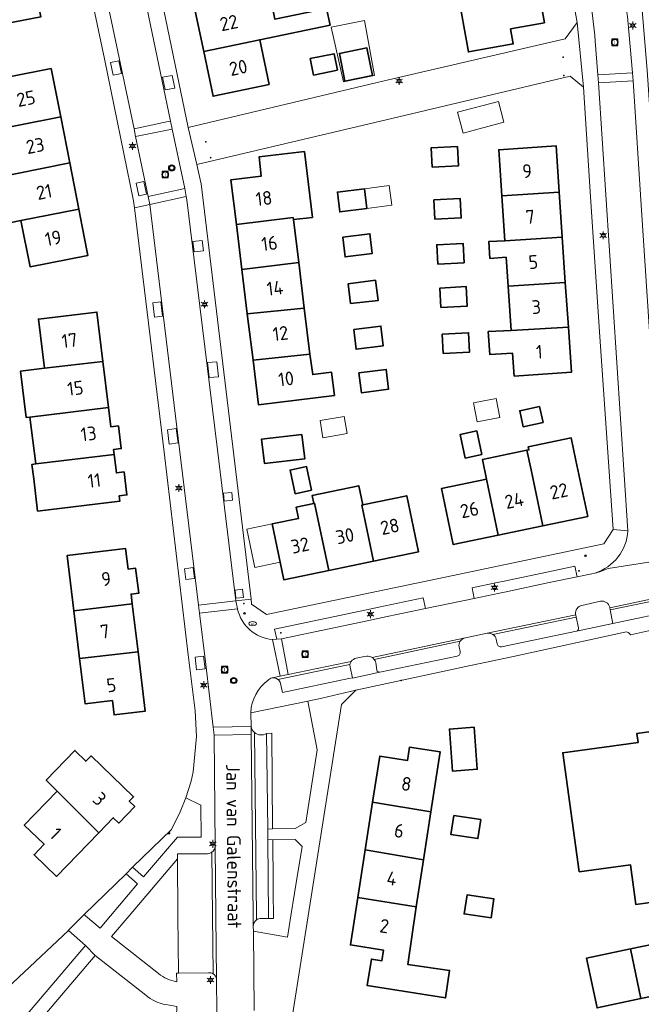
# Model space of a CAD drawing. Header units: metres. Extents: x 140853 to 145288, y 474558 to 480269.
# Tile 264 of 428: x 143892 to 143974, y 478738 to 478867. Entities that reach past the tile are written whole.
import ezdxf
from ezdxf.enums import TextEntityAlignment as Align
from ezdxf.lldxf.tags import DXFTag

# ---------------------------------------------------------------- set-up
doc = ezdxf.new("R2010")
doc.units = ezdxf.units.M
doc.header["$MEASUREMENT"] = 0
for name, color, linetype, lineweight in [('B-WE-GR-BEPLANTING_CULTUUR_HEESTERS-G', 90, 'Continuous', 18), ('B-WE-GR-BEPLANTING_CULTUUR_VASTE PLANTENVAK-G', 90, 'Continuous', 18), ('B-WE-GR-GRAS_KRUIDENRIJK-G', 80, 'Continuous', 18), ('B-WE-GR-GROENVOORZIENING-G', 80, 'Continuous', 18), ('B-WE-IE-TERREINAFSCHEIDING_KUNSTMATIG_HEKWERK-G', 20, 'IE-TERREINAFSCHEIDING-KUNSTMATIG', 18), ('B-WE-IE-TERREINAFSCHEIDING_KUNSTMATIG_MUUR-G', 90, 'IE-TERREINAFSCHEIDING-KUNSTMATIG-DICHT', 18), ('B-WE-KL-DATA_CAI-S', 90, 'KL-CAI-N', 18), ('B-WE-KL-ET_LS_OV_LICHTMAST-S', 190, 'Continuous', 18), ('B-WE-KL-WATER_BRANDLEIDING_PUT-S', 150, 'Continuous', 18), ('B-WE-KL-WATER_PUT-S', 170, 'Continuous', 18), ('B-WE-OG-BEBOUWING-G', 7, 'Continuous', 35), ('B-WE-OG-BEBOUWING_BIJGEBOUW-G', 7, 'Continuous', 18), ('B-WE-OG-BEBOUWING_HUISNUMMER-T18', 10, 'Continuous', 18), ('B-WE-OG-BEBOUWING_LUIFEL-G', 7, 'Continuous', 18), ('B-WE-OG-BEBOUWING_STRAATNAAM-T18', 10, 'Continuous', 18), ('B-WE-OG-TERREIN_ERF-G', 7, 'Continuous', 18), ('B-WE-RI-DRAINAGE_PUT-S', 90, 'Continuous', 18), ('B-WE-RI-GWA_RIOOLPUT-S', 30, 'Continuous', 18), ('B-WE-VH-GOOT-G', 170, 'Continuous', 18), ('B-WE-VH-VERHARDING_BETONSTRAATSTEEN-G', 252, 'Continuous', 18), ('B-WE-VH-VERHARDING_TEGEL-G', 252, 'Continuous', 18), ('X-XX-XX-ALGEMEEN-S', 7, 'Continuous', 18)]:
    doc.layers.add(name, color=color, linetype=linetype, lineweight=lineweight)
doc.styles.add('NLCS-ISO', font='txt')
doc.styles.get("Standard").update_dxf_attribs({"font": 'arial.ttf'})
doc.linetypes.add('IE-TERREINAFSCHEIDING-KUNSTMATIG', pattern='A,4,[82,NLCS.shx,S=0.75,R=90,X=0,Y=0],4,-2', length=10)
doc.linetypes.add('IE-TERREINAFSCHEIDING-KUNSTMATIG-DICHT', pattern='A,8,-1,[82,NLCS.shx,S=0.75,R=90,X=0,Y=0],-1', length=10)
tags = doc.linetypes.add('KL-CAI-N', pattern='A,4,-1,[101,NLCS.shx,S=0.5,R=0,X=0,Y=0],-1,4,-1,["C",Standard,S=1,R=0,X=-0.25,Y=-0.5],-1.5', length=12.5).pattern_tags.tags
tags[18] = DXFTag(74, 10)

# ---------------------------------------------------------------- blocks, each defined once
blk = doc.blocks.new('SIE-WEG_AFVALBAK_TYPE_01')
for radius in [0.25, 0.156]:
    blk.add_circle((0, 0), radius)
blk = doc.blocks.new('SKL-DATA_TERREINKAST-SO')
for q in [(-0.2, 0.2), (0.2, 0.2)]:
    blk.add_line((0, -0.21), q)
at = {"flags": 128}
blk.add_lwpolyline([(0.63, 0.35), (-0.63, 0.35), (-0.63, -0.35), (0.63, -0.35)], close=True, dxfattribs=at)
at = {"style": 'NLCS-ISO'}
blk.add_attdef('TYPE', text='', height=0.35, dxfattribs=at).set_placement((-0.03, 0.69), align=Align.MIDDLE_CENTER)
blk = doc.blocks.new('B-SIE-WEG_LICHTMAST-SO')
at = {"ltscale": 0.1}
for p, q in [((-1.1, 0.63), (-2.19, 1.27)), ((0, 1.27), (0, 2.53)), ((1.1, 0.63), (2.19, 1.27)), ((-1.1, -0.63), (-2.19, -1.27)), ((0, -1.27), (0, -2.53)), ((1.1, -0.63), (2.19, -1.27))]:
    blk.add_line(p, q, dxfattribs=at)
at = {"flags": 128}
for points in [[(-1.16, 0.5), (1.16, 0.5)], [(-1.16, -0.5), (1.16, -0.5)]]:
    blk.add_lwpolyline(points, dxfattribs=at)
at = {"ltscale": 0.1}
blk.add_circle((0, 0), 1.27, dxfattribs=at)
at = {"style": 'NLCS-ISO'}
blk.add_attdef('TYPE', text='', height=1.8, dxfattribs=at).set_placement((0, 2.53), align=Align.BOTTOM_CENTER)
blk = doc.blocks.new('SKL-WATERLEIDINGPUT-SO')
at = {"color": 0, "linetype": 'ByBlock', "lineweight": 18}
blk.add_ellipse((0, 0), major_axis=(2.5, 0), ratio=0.54, dxfattribs=at)
at = {"color": 0, "linetype": 'ByBlock', "lineweight": 18, "style": 'NLCS-ISO'}
blk.add_text('wl', height=1.8, dxfattribs=at).set_placement((0, 0), align=Align.MIDDLE_CENTER)
blk = doc.blocks.new('SRI-PUT_INSPECTIE-SO')
at = {"lineweight": -3, "flags": 128}
blk.add_lwpolyline([(-2, -2), (2, -2), (2, 2), (-2, 2)], close=True, dxfattribs=at)
at = {"lineweight": -3, "ltscale": 1.5}
blk.add_circle((0, 0), 2, dxfattribs=at)
at = {"ltscale": 0.1, "style": 'NLCS-ISO'}
blk.add_text('I', height=2.5, dxfattribs=at).set_placement((0, -0.01), align=Align.MIDDLE_CENTER)
blk = doc.blocks.new('SRI-DRAIN_PUT-SO')
at = {"lineweight": -3}
for radius in [2, 1.5]:
    blk.add_circle((0, 0), radius, dxfattribs=at)
blk = doc.blocks.new('SIE-WEG_STRAATPOT_BRANDKRAAN-SO')
blk.add_ellipse((0, 0), major_axis=(-0.729, 0), ratio=0.685994)
at = {"style": 'NLCS-ISO'}
blk.add_text('BR', height=0.4, dxfattribs=at).set_placement((-0.3, -0.15))

msp = doc.modelspace()

# ---------------------------------------------------------------- linework, layer by layer
at = {"layer": 'B-WE-GR-BEPLANTING_CULTUUR_HEESTERS-G', "ltscale": 0.2, "flags": 128}
for points in [[(143951.926, 478791.539), (143955.235, 478792.231), (143956.094, 478792.411), (143961.749, 478793.594), (143965.38, 478794.354), (143965.085, 478795.75), (143961.447, 478794.985), (143955.826, 478793.803), (143954.925, 478793.614), (143951.645, 478792.924), (143951.926, 478791.539)], [(143945.576, 478790.205), (143945.27, 478791.605), (143939.459, 478790.383), (143938.462, 478790.173), (143933.689, 478789.169), (143932.67, 478788.955), (143925.803, 478787.511), (143926.111, 478786.192), (143926.714, 478786.262), (143932.974, 478787.571), (143933.982, 478787.781), (143938.748, 478788.778), (143939.737, 478788.984), (143945.576, 478790.205)], [(143907.236, 478756.386), (143908.692, 478755.112), (143913.111, 478760.297), (143916.233, 478760.292), (143916.151, 478764.498), (143914.224, 478765.428), (143913.473, 478763.593), (143912.327, 478761.295), (143907.236, 478756.386)], [(143904.375, 478750), (143907.892, 478754.172), (143906.384, 478755.508), (143900.918, 478750.161), (143901.106, 478750), (143903.004, 478748.374), (143904.375, 478750)], [(143877.353, 478728.029), (143884.612, 478726.761), (143901.073, 478746.131), (143898.872, 478748.067), (143889.385, 478739.233), (143879.861, 478730.364), (143877.353, 478728.029)]]:
    msp.add_lwpolyline(points, close=True, dxfattribs=at)
for points in [[(143906.776, 478750), (143904.469, 478747.284), (143910.649, 478742.461), (143910.649, 478742.461, 0.1345109), (143913.01, 478741.391), (143913.01, 478741.391), (143912.996, 478742.515), (143913.237, 478742.527), (143913.172, 478750), (143913.108, 478757.455), (143906.776, 478750)], [(143908.958, 478739.641), (143902.345, 478744.81), (143886.649, 478726.365), (143905.624, 478722.676), (143915.056, 478720.842), (143915.158, 478722.348), (143915.336, 478724.98), (143912.453, 478725.195), (143913.213, 478736.877), (143912.968, 478736.915), (143913.052, 478738.152), (143911.591, 478738.388), (143911.591, 478738.388, -0.1394364), (143908.958, 478739.641)]]:
    msp.add_lwpolyline(points, format="xyb", close=True, dxfattribs=at)
at = {"layer": 'B-WE-GR-BEPLANTING_CULTUUR_VASTE PLANTENVAK-G', "ltscale": 0.2, "flags": 128}
for points in [[(143904.714, 478859.981), (143905.801, 478860.208), (143905.447, 478861.871), (143904.36, 478861.644), (143904.714, 478859.981)], [(143912.4, 478859.96), (143911.139, 478859.706), (143911.493, 478858.045), (143912.754, 478858.299), (143912.4, 478859.96)], [(143908.054, 478844.191), (143909.076, 478844.415), (143908.736, 478846.062), (143907.714, 478845.838), (143908.054, 478844.191)], [(143916.502, 478837.017), (143916.329, 478838.353), (143915.139, 478838.217), (143915.312, 478836.881), (143916.502, 478837.017)], [(143910.098, 478828.324), (143911.16, 478828.445), (143910.933, 478830.33), (143909.871, 478830.209), (143910.098, 478828.324)], [(143918.496, 478820.54), (143918.261, 478822.486), (143917.042, 478822.378), (143917.277, 478820.432), (143918.496, 478820.54)], [(143912.043, 478811.727), (143913.185, 478811.864), (143912.946, 478813.742), (143911.804, 478813.605), (143912.043, 478811.727)], [(143920.318, 478804.384), (143920.212, 478805.402), (143919.129, 478805.287), (143919.235, 478804.269), (143920.318, 478804.384)], [(143914.2, 478793.993), (143915.343, 478794.139), (143915.159, 478795.561), (143914.016, 478795.415), (143914.2, 478793.993)], [(143921.735, 478791.671), (143921.639, 478792.733), (143920.67, 478792.612), (143920.766, 478791.55), (143921.735, 478791.671)], [(143915.613, 478782.182), (143916.744, 478782.332), (143916.541, 478783.984), (143915.41, 478783.834), (143915.613, 478782.182)]]:
    msp.add_lwpolyline(points, close=True, dxfattribs=at)
at = {"layer": 'B-WE-GR-GRAS_KRUIDENRIJK-G', "ltscale": 0.2, "flags": 128}
for points in [[(143936.006, 478781.137), (143935.997, 478781.086), (143939.601, 478781.868), (143939.601, 478781.868, -0.3637901), (143939.197, 478782.143), (143939.197, 478782.143), (143939.04, 478783.141), (143939.04, 478783.141, 0.1094087), (143938.838, 478783.561), (143938.838, 478783.561, 0.0877398), (143938.562, 478783.809), (143938.562, 478783.809, 0.1697594), (143937.868, 478783.967), (143937.868, 478783.967), (143937.365, 478783.91), (143936.485, 478783.72), (143936.485, 478783.72, 0.1792171), (143935.841, 478783.28), (143935.841, 478783.28, 0.0956446), (143935.669, 478782.901), (143935.669, 478782.901), (143935.695, 478782.521), (143936.006, 478781.137)], [(143923.179, 478774, 0.3362303), (143924.779, 478773.868), (143924.779, 478773.868), (143925.44, 478773.886), (143925.556, 478761.391), (143928.507, 478761.439), (143929.897, 478762.202), (143931.386, 478771.743), (143930.157, 478778.1), (143922.697, 478776.581), (143922.746, 478774.786), (143922.746, 478774.786, 0.1665771), (143923.179, 478774)], [(143925.675, 478750), (143925.679, 478749.655), (143925.032, 478749.671), (143924.032, 478749.654), (143924.032, 478749.654, 0.1484976), (143923.466, 478749.48), (143923.466, 478749.48, 0.2507063), (143923.02, 478748.634), (143923.02, 478748.634), (143923.052, 478748.012), (143927.499, 478747.23), (143927.946, 478750), (143928.428, 478752.987), (143928.644, 478754.324), (143929.414, 478759.097), (143928.522, 478760.011), (143925.572, 478759.96), (143925.63, 478754.324), (143925.644, 478752.987), (143925.675, 478750)]]:
    msp.add_lwpolyline(points, format="xyb", close=True, dxfattribs=at)
at = {"layer": 'B-WE-GR-GROENVOORZIENING-G', "ltscale": 0.2, "flags": 128}
msp.add_lwpolyline([(143968.436, 478791.151), (143966.015, 478790.622), (143966.015, 478790.622, 0.3845558), (143965.189, 478789.453), (143965.189, 478789.453), (143965.202, 478789.391), (143965.266, 478789.098), (143965.573, 478787.674), (143965.573, 478787.674, -0.4056949), (143965.326, 478787.238), (143965.326, 478787.238), (143970.077, 478788.253), (143969.723, 478790.019), (143969.665, 478790.312), (143969.649, 478790.391), (143969.649, 478790.391, 0.392699), (143968.436, 478791.151)], format="xyb", close=True, dxfattribs=at)
at = {"layer": 'B-WE-IE-TERREINAFSCHEIDING_KUNSTMATIG_HEKWERK-G', "ltscale": 0.2, "flags": 128}
msp.add_lwpolyline([(143898.872, 478748.067), (143889.385, 478739.233)], dxfattribs=at)
at = {"layer": 'B-WE-IE-TERREINAFSCHEIDING_KUNSTMATIG_MUUR-G', "ltscale": 0.2, "flags": 128}
for points in [[(143907.236, 478756.386), (143912.327, 478761.295), (143913.473, 478763.593), (143914.224, 478765.428)], [(143900.918, 478750.161), (143906.384, 478755.508)]]:
    msp.add_lwpolyline(points, dxfattribs=at)
at = {"layer": 'B-WE-OG-BEBOUWING-G', "ltscale": 0.2, "flags": 128}
for points in [[(143894.08, 478873.708), (143886.543, 478872.209), (143886.502, 478872.42), (143883.557, 478871.846), (143884.78, 478865.587), (143895.263, 478867.626), (143894.08, 478873.708)], [(143952.647, 478871.554), (143949.723, 478871.027), (143951.167, 478863.016), (143957.032, 478864.073), (143956.677, 478866.041), (143961.116, 478866.841), (143960.08, 478872.59), (143952.699, 478871.264), (143952.647, 478871.554)], [(143916.542, 478863.067), (143923.882, 478864.607), (143933.079, 478866.536), (143932.62, 478868.723), (143925.869, 478867.307), (143925.094, 478871.003), (143915.307, 478868.949), (143916.542, 478863.067)], [(143916.542, 478863.067), (143917.766, 478857.231), (143925.106, 478858.771), (143923.882, 478864.607), (143916.542, 478863.067)], [(143930.477, 478862.145), (143930.923, 478860), (143934.047, 478860.65), (143933.601, 478862.795), (143930.477, 478862.145)], [(143935.019, 478859.197), (143938.627, 478859.923), (143937.897, 478863.548), (143934.289, 478862.822), (143935.019, 478859.197)], [(143896.609, 478860.838), (143885.793, 478858.726), (143887.026, 478852.409), (143897.839, 478854.541), (143896.609, 478860.838)], [(143887.026, 478852.409), (143888.206, 478846.353), (143899.018, 478848.499), (143897.839, 478854.541), (143887.026, 478852.409)], [(143928.277, 478841.086), (143930.759, 478841.383), (143929.727, 478849.992), (143923.78, 478849.279), (143924.079, 478846.787), (143920.097, 478846.31), (143920.816, 478840.45), (143928.243, 478841.361), (143928.277, 478841.086)], [(143946.427, 478847.928), (143949.871, 478848.108), (143949.739, 478850.643), (143946.295, 478850.464), (143946.427, 478847.928)], [(143963.041, 478844.674), (143962.629, 478850.746), (143955.136, 478850.237), (143955.547, 478844.213), (143963.041, 478844.674)], [(143899.018, 478848.499), (143888.206, 478846.353), (143889.385, 478840.305), (143892.648, 478840.959), (143900.195, 478842.471), (143899.018, 478848.499)], [(143937.585, 478845.128), (143934.026, 478844.678), (143934.336, 478842.088), (143937.894, 478842.55), (143937.585, 478845.128)], [(143963.442, 478838.772), (143963.041, 478844.674), (143955.547, 478844.213), (143955.948, 478838.328), (143963.442, 478838.772)], [(143946.782, 478841.128), (143950.225, 478841.307), (143950.093, 478843.843), (143946.649, 478843.663), (143946.782, 478841.128)], [(143900.195, 478842.471), (143892.648, 478840.959), (143893.826, 478834.912), (143901.383, 478836.388), (143901.301, 478836.81), (143900.643, 478840.176), (143900.195, 478842.471)], [(143921.541, 478834.539), (143928.969, 478835.461), (143928.277, 478841.086), (143928.243, 478841.361), (143920.816, 478840.45), (143921.541, 478834.539)], [(143934.732, 478838.786), (143935.042, 478836.196), (143938.6, 478836.657), (143938.291, 478839.236), (143934.732, 478838.786)], [(143947.163, 478835.265), (143950.607, 478835.444), (143950.475, 478837.98), (143947.031, 478837.8), (143947.163, 478835.265)], [(143955.948, 478838.328), (143953.83, 478838.203), (143953.98, 478836.016), (143956.096, 478836.161), (143956.354, 478832.378), (143963.844, 478832.856), (143963.442, 478838.772), (143955.948, 478838.328)], [(143929.7, 478829.51), (143928.969, 478835.461), (143921.541, 478834.539), (143922.251, 478828.749), (143929.7, 478829.51)], [(143939.002, 478833.155), (143935.443, 478832.705), (143935.753, 478830.115), (143939.36, 478830.496), (143939.002, 478833.155)], [(143956.749, 478826.591), (143964.241, 478826.995), (143963.844, 478832.856), (143956.354, 478832.378), (143956.749, 478826.591)], [(143947.57, 478829.602), (143951.014, 478829.781), (143950.882, 478832.317), (143947.438, 478832.138), (143947.57, 478829.602)], [(143903.363, 478822.535), (143902.58, 478828.995), (143894.936, 478828.068), (143895.715, 478821.644), (143903.363, 478822.535)], [(143922.996, 478822.68), (143930.439, 478823.505), (143929.7, 478829.51), (143922.251, 478828.749), (143922.996, 478822.68)], [(143936.162, 478826.716), (143936.473, 478824.126), (143940.031, 478824.587), (143939.722, 478827.166), (143936.162, 478826.716)], [(143947.752, 478826.111), (143947.884, 478823.576), (143951.328, 478823.755), (143951.196, 478826.29), (143947.752, 478826.111)], [(143957.157, 478820.615), (143964.64, 478821.123), (143964.241, 478826.995), (143956.749, 478826.591), (143953.756, 478826.429), (143953.959, 478823.451), (143956.953, 478823.612), (143957.157, 478820.615)], [(143895.715, 478821.644), (143892.596, 478821.281), (143893.334, 478815.196), (143893.825, 478815.256), (143904.096, 478816.493), (143903.363, 478822.535), (143895.715, 478821.644)], [(143930.439, 478823.505), (143922.996, 478822.68), (143923.709, 478816.866), (143933.654, 478818.086), (143933.283, 478821.113), (143930.802, 478820.809), (143930.439, 478823.505)], [(143936.859, 478821.034), (143937.169, 478818.444), (143940.728, 478818.906), (143940.419, 478821.484), (143936.859, 478821.034)], [(143893.825, 478815.256), (143894.569, 478809.124), (143904.837, 478810.379), (143904.76, 478811.016), (143905.753, 478811.137), (143905.394, 478814.095), (143904.401, 478813.975), (143904.096, 478816.493), (143893.825, 478815.256)], [(143960.47, 478816.656), (143957.875, 478816.086), (143958.335, 478813.993), (143960.93, 478814.563), (143960.47, 478816.656)], [(143952.92, 478810.339), (143952.262, 478813.449), (143950.109, 478812.993), (143950.767, 478809.883), (143952.92, 478810.339)], [(143929.39, 478812.979), (143924.124, 478812.377), (143924.489, 478809.185), (143929.755, 478809.787), (143929.39, 478812.979)], [(143959.363, 478808.364), (143960.897, 478801.033), (143966.77, 478802.261), (143965.236, 478809.593), (143964.621, 478812.538), (143958.993, 478811.361), (143959.077, 478810.961), (143958.831, 478810.909), (143959.363, 478808.364)], [(143953.53, 478807.144), (143955.063, 478799.813), (143960.897, 478801.033), (143959.363, 478808.364), (143958.831, 478810.909), (143952.997, 478809.689), (143953.53, 478807.144)], [(143894.306, 478807.18), (143894.817, 478802.961), (143905.58, 478804.256), (143905.496, 478804.952), (143906.498, 478805.072), (143906.134, 478808.08), (143905.131, 478807.96), (143904.837, 478810.379), (143894.569, 478809.124), (143894.077, 478809.065), (143894.306, 478807.18)], [(143930.665, 478805.672), (143930.007, 478808.782), (143927.854, 478808.326), (143928.512, 478805.216), (143930.665, 478805.672)], [(143955.063, 478799.813), (143953.53, 478807.144), (143947.657, 478805.916), (143949.19, 478798.584), (143955.063, 478799.813)], [(143938.776, 478796.406), (143937.242, 478803.737), (143937.35, 478803.76), (143936.824, 478806.275), (143930.735, 478805.002), (143930.952, 478803.964), (143931.06, 478803.987), (143932.903, 478795.177), (143938.776, 478796.406)], [(143937.35, 478803.76), (143937.242, 478803.737), (143938.776, 478796.406), (143944.649, 478797.634), (143943.115, 478804.966), (143937.35, 478803.76)], [(143926.545, 478796.269), (143927.03, 478793.949), (143932.903, 478795.177), (143931.06, 478803.987), (143930.952, 478803.964), (143928.652, 478803.483), (143928.961, 478802.005), (143925.496, 478801.28), (143926.545, 478796.269)], [(143899.554, 478789.914), (143907.202, 478790.836), (143907.049, 478792.094), (143908.042, 478792.215), (143907.645, 478795.481), (143906.652, 478795.36), (143906.324, 478798.06), (143898.68, 478797.131), (143899.554, 478789.914)], [(143907.965, 478784.558), (143907.202, 478790.836), (143899.554, 478789.914), (143900.308, 478783.682), (143907.965, 478784.558)], [(143907.965, 478784.558), (143900.308, 478783.682), (143901.027, 478777.741), (143904.601, 478778.176), (143904.83, 478776.29), (143908.91, 478776.786), (143907.965, 478784.558)], [(143965.652, 478755.78), (143972.36, 478756.696), (143973.069, 478751.505), (143989.494, 478753.763), (143989.332, 478754.952), (144006.226, 478757.274), (144003.879, 478774.455), (143990.137, 478772.577), (143989.652, 478776.124), (143973.213, 478773.878), (143973.36, 478772.695), (143963.513, 478771.342), (143965.652, 478755.78)], [(143951.929, 478774.671), (143948.68, 478774.431), (143949.085, 478768.946), (143952.334, 478769.186), (143951.929, 478774.671)], [(143902.812, 478760.86), (143904.716, 478762.834), (143905.436, 478762.14), (143907.519, 478764.3), (143906.799, 478764.994), (143907.368, 478765.584), (143901.819, 478770.937), (143901.11, 478770.231), (143899.692, 478771.654), (143895.949, 478767.746), (143897.368, 478766.322), (143902.812, 478760.86)], [(143946.257, 478763.609), (143947.462, 478771.468), (143943.469, 478772.086), (143943.197, 478770.326), (143939.57, 478770.887), (143938.639, 478764.867), (143946.257, 478763.609)], [(143902.812, 478760.86), (143897.368, 478766.322), (143893.076, 478761.872), (143895.675, 478759.366), (143894.356, 478757.998), (143897.307, 478755.152), (143902.812, 478760.86)], [(143945.296, 478757.338), (143946.257, 478763.609), (143938.639, 478764.867), (143937.675, 478758.633), (143945.296, 478757.338)], [(143952.781, 478762.605), (143949.284, 478763.112), (143948.887, 478760.629), (143952.42, 478760.118), (143952.781, 478762.605)], [(143944.355, 478751.202), (143945.296, 478757.338), (143937.675, 478758.633), (143936.709, 478752.389), (143944.355, 478751.202)], [(143936.709, 478752.389), (143935.741, 478746.192), (143940.078, 478745.511), (143939.86, 478744.128), (143938.477, 478744.345), (143937.934, 478740.887), (143948.195, 478739.277), (143948.706, 478742.858), (143943.262, 478743.636), (143944.355, 478751.202), (143936.709, 478752.389)], [(143954.138, 478749.739), (143954.498, 478752.226), (143951.002, 478752.733), (143950.605, 478750.25), (143954.138, 478749.739)], [(143973.73, 478739.17), (143972.365, 478745.688), (143966.616, 478744.466), (143968, 478737.952), (143973.73, 478739.17)], [(143972.365, 478745.688), (143973.73, 478739.17), (143976.921, 478739.848), (143975.537, 478746.362), (143972.365, 478745.688)]]:
    msp.add_lwpolyline(points, close=True, dxfattribs=at)
at = {"layer": 'B-WE-OG-BEBOUWING_BIJGEBOUW-G', "ltscale": 0.2, "flags": 128}
for points in [[(143955.813, 478853.83), (143955.088, 478856.557), (143949.741, 478855.133), (143950.466, 478852.406), (143955.813, 478853.83)], [(143937.585, 478845.128), (143937.894, 478842.55), (143941.145, 478842.976), (143940.806, 478845.563), (143937.585, 478845.128)], [(143952.319, 478814.62), (143955.271, 478815.182), (143954.796, 478817.677), (143951.844, 478817.116), (143952.319, 478814.62)], [(143932.138, 478812.557), (143935.318, 478813.11), (143934.93, 478815.326), (143931.783, 478814.827), (143932.138, 478812.557)]]:
    msp.add_lwpolyline(points, close=True, dxfattribs=at)
at = {"layer": 'B-WE-OG-BEBOUWING_LUIFEL-G', "ltscale": 0.2, "flags": 128}
for points in [[(143933.231, 478866.275), (143934.834, 478859.124), (143938.881, 478859.949), (143937.572, 478867.143), (143933.231, 478866.275)], [(143925.496, 478801.28), (143922.168, 478800.584), (143923.217, 478795.573), (143926.545, 478796.269), (143925.496, 478801.28)]]:
    msp.add_lwpolyline(points, close=True, dxfattribs=at)
at = {"layer": 'B-WE-OG-TERREIN_ERF-G', "ltscale": 0.2, "flags": 128}
for points in [[(143904.977, 478945.078), (143897.335, 478943.051), (143896.099, 478941.339), (143898.839, 478928.286), (143900.646, 478919.675), (143903.723, 478905.034), (143908.618, 478881.575), (143914.517, 478853.143), (143939.236, 478859.023), (143940.697, 478859.363), (143963.813, 478864.744), (143965.417, 478866.86), (143960.216, 478895.267), (143956.424, 478915.776), (143953.416, 478932.187), (143953.177, 478933.499), (143949.308, 478954.932), (143947.13, 478956.346), (143904.977, 478945.078)], [(143893.918, 478874.536), (143894.08, 478873.708), (143895.263, 478867.626), (143884.78, 478865.587), (143883.557, 478871.846), (143886.502, 478872.42), (143885.363, 478878.248), (143884.177, 478884.318), (143881.685, 478883.831), (143880.454, 478890.132), (143890.505, 478892.088), (143891.71, 478885.893), (143892.908, 478879.735), (143893.278, 478877.835), (143893.641, 478877.905), (143894.36, 478877.403), (143894.76, 478875.342), (143894.281, 478874.607), (143893.918, 478874.536)], [(143960.08, 478872.59), (143961.116, 478866.841), (143956.677, 478866.041), (143957.032, 478864.073), (143951.167, 478863.016), (143949.723, 478871.027), (143952.647, 478871.554), (143951.661, 478877.028), (143950.596, 478882.94), (143950.559, 478883.147), (143948.591, 478882.792), (143947.561, 478888.489), (143949.529, 478888.845), (143949.51, 478888.953), (143956.891, 478890.284), (143957.972, 478884.288), (143959.035, 478878.387), (143960.08, 478872.59)], [(143921.418, 478876.348), (143922.105, 478873.073), (143924.552, 478873.587), (143925.094, 478871.003), (143925.869, 478867.307), (143932.62, 478868.723), (143933.079, 478866.536), (143923.882, 478864.607), (143925.106, 478858.771), (143917.766, 478857.231), (143916.542, 478863.067), (143915.307, 478868.949), (143914.078, 478874.808), (143921.418, 478876.348)], [(143930.477, 478862.145), (143933.601, 478862.795), (143934.047, 478860.65), (143930.923, 478860), (143930.477, 478862.145)], [(143935.019, 478859.197), (143934.289, 478862.822), (143937.897, 478863.548), (143938.627, 478859.923), (143935.019, 478859.197)], [(143888.206, 478846.353), (143887.026, 478852.409), (143885.793, 478858.726), (143896.609, 478860.838), (143897.839, 478854.541), (143899.018, 478848.499), (143900.195, 478842.471), (143900.643, 478840.176), (143901.301, 478836.81), (143901.383, 478836.388), (143893.826, 478834.912), (143892.648, 478840.959), (143889.385, 478840.305), (143888.206, 478846.353)], [(143922.738, 478791.443), (143922.815, 478790.799), (143924.759, 478789.425), (143950.021, 478794.724), (143968.875, 478798.66), (143970.113, 478800.534), (143968.31, 478826.397), (143967.155, 478844.088), (143966.244, 478858.428), (143964.46, 478859.847), (143942.053, 478854.547), (143915.634, 478848.297), (143915.886, 478847.272), (143916.193, 478845.783), (143922.738, 478791.443)], [(143928.969, 478835.461), (143929.7, 478829.51), (143930.439, 478823.505), (143930.802, 478820.809), (143933.283, 478821.113), (143933.654, 478818.086), (143923.709, 478816.866), (143922.996, 478822.68), (143922.251, 478828.749), (143921.541, 478834.539), (143920.816, 478840.45), (143920.097, 478846.31), (143924.079, 478846.787), (143923.78, 478849.279), (143929.727, 478849.992), (143930.759, 478841.383), (143928.277, 478841.086), (143928.969, 478835.461)], [(143946.427, 478847.928), (143946.295, 478850.464), (143949.739, 478850.643), (143949.871, 478848.108), (143946.427, 478847.928)], [(143963.041, 478844.674), (143963.442, 478838.772), (143963.844, 478832.856), (143964.241, 478826.995), (143964.64, 478821.123), (143957.157, 478820.615), (143956.953, 478823.612), (143953.959, 478823.451), (143953.756, 478826.429), (143956.749, 478826.591), (143956.354, 478832.378), (143956.096, 478836.161), (143953.98, 478836.016), (143953.83, 478838.203), (143955.948, 478838.328), (143955.547, 478844.213), (143955.136, 478850.237), (143962.629, 478850.746), (143963.041, 478844.674)], [(143937.894, 478842.55), (143934.336, 478842.088), (143934.026, 478844.678), (143937.585, 478845.128), (143937.894, 478842.55)], [(143946.782, 478841.128), (143946.649, 478843.663), (143950.093, 478843.843), (143950.225, 478841.307), (143946.782, 478841.128)], [(143934.732, 478838.786), (143938.291, 478839.236), (143938.6, 478836.657), (143935.042, 478836.196), (143934.732, 478838.786)], [(143947.163, 478835.265), (143947.031, 478837.8), (143950.475, 478837.98), (143950.607, 478835.444), (143947.163, 478835.265)], [(143939.002, 478833.155), (143939.36, 478830.496), (143935.753, 478830.115), (143935.443, 478832.705), (143939.002, 478833.155)], [(143947.57, 478829.602), (143947.438, 478832.138), (143950.882, 478832.317), (143951.014, 478829.781), (143947.57, 478829.602)], [(143905.58, 478804.256), (143894.817, 478802.961), (143894.306, 478807.18), (143894.077, 478809.065), (143894.569, 478809.124), (143893.825, 478815.256), (143893.334, 478815.196), (143892.596, 478821.281), (143895.715, 478821.644), (143894.936, 478828.068), (143902.58, 478828.995), (143903.363, 478822.535), (143904.096, 478816.493), (143904.401, 478813.975), (143905.394, 478814.095), (143905.753, 478811.137), (143904.76, 478811.016), (143904.837, 478810.379), (143905.131, 478807.96), (143906.134, 478808.08), (143906.498, 478805.072), (143905.496, 478804.952), (143905.58, 478804.256)], [(143936.162, 478826.716), (143939.722, 478827.166), (143940.031, 478824.587), (143936.473, 478824.126), (143936.162, 478826.716)], [(143947.752, 478826.111), (143951.196, 478826.29), (143951.328, 478823.755), (143947.884, 478823.576), (143947.752, 478826.111)], [(143936.859, 478821.034), (143940.419, 478821.484), (143940.728, 478818.906), (143937.169, 478818.444), (143936.859, 478821.034)], [(143960.47, 478816.656), (143960.93, 478814.563), (143958.335, 478813.993), (143957.875, 478816.086), (143960.47, 478816.656)], [(143952.92, 478810.339), (143950.767, 478809.883), (143950.109, 478812.993), (143952.262, 478813.449), (143952.92, 478810.339)], [(143929.39, 478812.979), (143929.755, 478809.787), (143924.489, 478809.185), (143924.124, 478812.377), (143929.39, 478812.979)], [(143960.897, 478801.033), (143955.063, 478799.813), (143949.19, 478798.584), (143947.657, 478805.916), (143953.53, 478807.144), (143952.997, 478809.689), (143958.831, 478810.909), (143959.077, 478810.961), (143958.993, 478811.361), (143964.621, 478812.538), (143965.236, 478809.593), (143966.77, 478802.261), (143960.897, 478801.033)], [(143930.665, 478805.672), (143928.512, 478805.216), (143927.854, 478808.326), (143930.007, 478808.782), (143930.665, 478805.672)], [(143932.903, 478795.177), (143927.03, 478793.949), (143926.545, 478796.269), (143925.496, 478801.28), (143928.961, 478802.005), (143928.652, 478803.483), (143930.952, 478803.964), (143930.735, 478805.002), (143936.824, 478806.275), (143937.35, 478803.76), (143943.115, 478804.966), (143944.649, 478797.634), (143938.776, 478796.406), (143932.903, 478795.177)], [(143907.202, 478790.836), (143907.965, 478784.558), (143908.91, 478776.786), (143904.83, 478776.29), (143904.601, 478778.176), (143901.027, 478777.741), (143900.308, 478783.682), (143899.554, 478789.914), (143898.68, 478797.131), (143906.324, 478798.06), (143906.652, 478795.36), (143907.645, 478795.481), (143908.042, 478792.215), (143907.049, 478792.094), (143907.202, 478790.836)], [(144003.879, 478774.455), (144006.226, 478757.274), (143989.332, 478754.952), (143989.494, 478753.763), (143973.069, 478751.505), (143972.36, 478756.696), (143965.652, 478755.78), (143963.513, 478771.342), (143973.36, 478772.695), (143973.213, 478773.878), (143989.652, 478776.124), (143990.137, 478772.577), (144003.879, 478774.455)], [(143951.929, 478774.671), (143952.334, 478769.186), (143949.085, 478768.946), (143948.68, 478774.431), (143951.929, 478774.671)], [(143907.368, 478765.584), (143906.799, 478764.994), (143907.519, 478764.3), (143905.436, 478762.14), (143904.716, 478762.834), (143902.812, 478760.86), (143897.307, 478755.152), (143894.356, 478757.998), (143895.675, 478759.366), (143893.076, 478761.872), (143897.368, 478766.322), (143895.949, 478767.746), (143899.692, 478771.654), (143901.11, 478770.231), (143901.819, 478770.937), (143907.368, 478765.584)], [(143938.639, 478764.867), (143939.57, 478770.887), (143943.197, 478770.326), (143943.469, 478772.086), (143947.462, 478771.468), (143946.257, 478763.609), (143945.296, 478757.338), (143944.355, 478751.202), (143943.262, 478743.636), (143948.706, 478742.858), (143948.195, 478739.277), (143937.934, 478740.887), (143938.477, 478744.345), (143939.86, 478744.128), (143940.078, 478745.511), (143935.741, 478746.192), (143936.709, 478752.389), (143937.675, 478758.633), (143938.639, 478764.867)], [(143952.781, 478762.605), (143952.42, 478760.118), (143948.887, 478760.629), (143949.284, 478763.112), (143952.781, 478762.605)], [(143954.138, 478749.739), (143950.605, 478750.25), (143951.002, 478752.733), (143954.498, 478752.226), (143954.138, 478749.739)], [(143972.365, 478745.688), (143975.537, 478746.362), (143976.921, 478739.848), (143973.73, 478739.17), (143968, 478737.952), (143966.616, 478744.466), (143972.365, 478745.688)]]:
    msp.add_lwpolyline(points, close=True, dxfattribs=at)
msp.add_lwpolyline([(143889.385, 478739.233), (143898.872, 478748.067), (143898.839, 478748.096), (143900.756, 478750), (143900.918, 478750.161), (143906.384, 478755.508), (143907.236, 478756.386), (143912.327, 478761.295), (143913.473, 478763.593), (143914.224, 478765.428), (143914.908, 478767.627), (143915.183, 478768.855), (143915.588, 478773.481), (143915.428, 478776.809), (143914.534, 478784.141), (143911.359, 478810.674), (143907.477, 478842.62), (143907.367, 478843.525), (143903.553, 478862.131), (143895.686, 478899.442), (143893.178, 478911.307), (143891.078, 478921.17)], dxfattribs=at)
msp.add_lwpolyline([(144034.049, 478792.46), (144015.779, 478791.207), (144000, 478790.144), (143980.479, 478788.81), (143977.559, 478788.394), (143977.559, 478788.394, 0.3004611), (143977.063, 478787.795), (143977.063, 478787.795), (143972.782, 478786.856), (143972.381, 478786.768), (143972.381, 478786.768, 0.3921997), (143971.633, 478787.123), (143971.633, 478787.123), (143956.867, 478783.89), (143952.488, 478782.958), (143951.434, 478782.734), (143936.444, 478779.544), (143934.565, 478777.67), (143930.226, 478750), (143925.278, 478718.798)], format="xyb", dxfattribs=at)
at = {"layer": 'B-WE-VH-GOOT-G', "ltscale": 0.2, "flags": 128}
for points in [[(144005.808, 478794.228), (143997.024, 478793.594), (143980.285, 478792.444), (143979.27, 478792.289), (143978.32, 478792.14), (143969.665, 478790.312)], [(143953.619, 478786.966), (143965.202, 478789.391)], [(143950.572, 478786.331), (143938.562, 478783.809)], [(143927.59, 478781.564), (143935.189, 478783.144)], [(143935.189, 478783.144), (143935.841, 478783.28)], [(143923.007, 478750), (143922.775, 478773.713)], [(143918.123, 478750), (143918.038, 478759.11)], [(143918.2, 478741.712), (143918.123, 478750)], [(143923.02, 478748.634), (143923.007, 478750)]]:
    msp.add_lwpolyline(points, dxfattribs=at)
at = {"layer": 'B-WE-VH-VERHARDING_BETONSTRAATSTEEN-G', "ltscale": 0.2, "flags": 128}
for points in [[(143974.558, 478860.64), (143973.841, 478868.985), (143970.429, 478887.312), (143965.845, 478911.654), (143961.396, 478935.805), (143958.624, 478950.732), (143957.405, 478957.16), (143955.493, 478956.8), (143956.874, 478949.47), (143963.505, 478913.517), (143971.256, 478872.173), (143971.448, 478871.14), (143971.448, 478871.14, -0.0163707), (143972.035, 478867.175), (143972.035, 478867.175), (143972.641, 478860.305), (143972.719, 478859.259), (143973.812, 478842.342), (143976.529, 478801.303), (143978.412, 478802.338), (143975.822, 478841.991), (143974.558, 478860.64)], [(143895.648, 478944.341), (143888.682, 478942.893), (143889.021, 478941.248), (143891.728, 478928.286), (143892.644, 478923.978), (143892.972, 478924.051), (143892.972, 478924.051, -0.405492), (143894.157, 478923.292), (143894.157, 478923.292), (143894.352, 478922.284), (143894.352, 478922.284, -0.4081922), (143893.577, 478921.116), (143893.577, 478921.116), (143893.264, 478921.05), (143900.007, 478888.706), (143903.548, 478871.595), (143907.459, 478852.966), (143911.887, 478853.918), (143912.205, 478853.986), (143901.611, 478904.893), (143896.719, 478928.286), (143894.249, 478940.167), (143894.249, 478940.167, -0.2848213), (143895.648, 478944.341)], [(143971.448, 478871.14), (143966.986, 478870.331), (143966.986, 478870.331, -0.0224084), (143967.772, 478864.444), (143967.772, 478864.444), (143968.109, 478860.009), (143972.641, 478860.305), (143972.035, 478867.175), (143972.035, 478867.175, 0.0163707), (143971.448, 478871.14)], [(143968.182, 478858.961), (143972.041, 478800.37), (143972.041, 478800.37, -0.3118171), (143967.708, 478794.851), (143967.708, 478794.851, 0.08578), (143969.432, 478795.461), (143969.432, 478795.461), (143981.774, 478797.378), (143981.774, 478797.378, -0.3849488), (143976.529, 478801.303), (143976.529, 478801.303), (143973.812, 478842.342), (143972.719, 478859.259), (143968.182, 478858.961)], [(143965.38, 478794.354), (143967.316, 478794.744), (143967.708, 478794.851), (143967.708, 478794.851, 0.3118171), (143972.041, 478800.37), (143972.041, 478800.37), (143970.113, 478800.534), (143968.875, 478798.66), (143950.021, 478794.724), (143924.759, 478789.425), (143922.815, 478790.799), (143922.738, 478791.443), (143920.742, 478791.208), (143920.967, 478790.177), (143920.967, 478790.177, 0.3288263), (143925.542, 478786.161), (143925.542, 478786.161), (143926.111, 478786.192), (143925.803, 478787.511), (143932.67, 478788.955), (143933.689, 478789.169), (143938.462, 478790.173), (143939.459, 478790.383), (143945.27, 478791.605), (143945.576, 478790.205), (143951.926, 478791.539), (143951.645, 478792.924), (143954.925, 478793.614), (143955.826, 478793.803), (143961.447, 478794.985), (143965.085, 478795.75), (143965.38, 478794.354)], [(144005.121, 478793.88), (143997.083, 478793.3), (143980.344, 478792.15), (143979.329, 478791.995), (143978.379, 478791.846), (143969.723, 478790.019), (143970.077, 478788.253), (143978.732, 478790.081), (143979.682, 478790.23), (143980.697, 478790.385), (143997.436, 478791.535), (144004.965, 478792.064), (144004.884, 478793.161), (144004.884, 478793.161, -0.196322), (144005.121, 478793.88)], [(143925.542, 478786.161, -0.3288263), (143920.967, 478790.177), (143920.967, 478790.177), (143916.017, 478789.589), (143916.804, 478782.901), (143917.786, 478774.697), (143922.746, 478774.786), (143922.697, 478776.581), (143922.697, 478776.581, -0.2243771), (143924.962, 478780.848), (143924.962, 478780.848, -0.1249817), (143925.488, 478781.124), (143925.488, 478781.124), (143926.556, 478781.349), (143925.542, 478786.161)], [(143954.928, 478785.587, 0.4168651), (143955.518, 478785.203), (143955.518, 478785.203), (143965.326, 478787.238), (143965.326, 478787.238, 0.4056949), (143965.573, 478787.674), (143965.573, 478787.674), (143965.266, 478789.098), (143954.38, 478786.817), (143954.38, 478786.817, -0.197429), (143954.802, 478786.19), (143954.802, 478786.19), (143954.928, 478785.587)], [(143939.04, 478783.141), (143939.197, 478782.143), (143939.197, 478782.143, 0.3637901), (143939.601, 478781.868), (143939.601, 478781.868), (143949.695, 478783.983), (143949.695, 478783.983, 0.4145889), (143950.083, 478784.575), (143950.083, 478784.575), (143949.956, 478785.181), (143949.956, 478785.181, -0.1938389), (143950.089, 478785.918), (143950.089, 478785.918), (143938.838, 478783.561), (143938.838, 478783.561, -0.1094087), (143939.04, 478783.141)], [(143936.006, 478781.137), (143935.695, 478782.521), (143935.669, 478782.901), (143935.246, 478782.813), (143926.231, 478780.933), (143926.231, 478780.933, -0.1688301), (143926.585, 478780.399), (143926.585, 478780.399), (143926.849, 478779.235), (143935.549, 478781.042), (143936.006, 478781.137)], [(143923.46, 478750), (143923.466, 478749.48), (143923.466, 478749.48, -0.1484976), (143924.032, 478749.654), (143924.032, 478749.654), (143925.032, 478749.671), (143925.029, 478750), (143924.932, 478759.972), (143924.917, 478761.354), (143924.779, 478773.868), (143924.779, 478773.868, -0.3362303), (143923.179, 478774), (143923.179, 478774), (143923.46, 478750)], [(143917.778, 478742.425), (143917.698, 478750), (143917.61, 478758.319), (143917.61, 478758.319, -0.1537918), (143917.033, 478758.138), (143917.033, 478758.138), (143913.403, 478758.107), (143913.102, 478758.104), (143913.106, 478757.648), (143913.108, 478757.455), (143913.172, 478750), (143913.237, 478742.527), (143917.194, 478742.569), (143917.194, 478742.569, -0.1677428), (143917.778, 478742.425)]]:
    msp.add_lwpolyline(points, format="xyb", close=True, dxfattribs=at)
for points in [[(143891.078, 478921.17), (143893.178, 478911.307), (143895.686, 478899.442), (143903.553, 478862.131), (143907.367, 478843.525), (143907.477, 478842.62), (143909.502, 478843.064), (143909.28, 478844.107), (143907.638, 478851.955), (143907.459, 478852.966), (143903.548, 478871.595), (143900.007, 478888.706), (143893.264, 478921.05), (143893.264, 478921.05), (143893.577, 478921.116), (143893.577, 478921.116, 0.4081922), (143894.352, 478922.284), (143894.352, 478922.284), (143894.157, 478923.292), (143894.157, 478923.292, 0.405492), (143892.972, 478924.051), (143892.972, 478924.051), (143892.644, 478923.978), (143891.728, 478928.286)], [(143960.216, 478895.267), (143965.417, 478866.86), (143966.244, 478858.428), (143967.155, 478844.088), (143968.31, 478826.397), (143970.113, 478800.534), (143972.041, 478800.37), (143968.182, 478858.961), (143968.109, 478860.009), (143967.772, 478864.444), (143967.772, 478864.444, 0.0224084), (143966.986, 478870.331)], [(143918.255, 478737.43), (143918.2, 478741.712), (143918.2, 478741.712, 0.2353577), (143917.778, 478742.425), (143917.778, 478742.425, 0.1677428), (143917.194, 478742.569), (143917.194, 478742.569), (143913.237, 478742.527), (143912.996, 478742.515), (143913.01, 478741.391), (143913.01, 478741.391, -0.1345109), (143910.649, 478742.461), (143910.649, 478742.461), (143904.469, 478747.284), (143906.776, 478750), (143913.108, 478757.455), (143913.106, 478757.648), (143913.102, 478758.104), (143913.403, 478758.107), (143917.033, 478758.138), (143917.033, 478758.138, 0.1537918), (143917.61, 478758.319), (143917.61, 478758.319, 0.2372906), (143918.038, 478759.11), (143918.038, 478759.11), (143917.897, 478773.644), (143917.786, 478774.697), (143916.804, 478782.901), (143916.017, 478789.589), (143915.867, 478790.633), (143913.576, 478809.627), (143909.502, 478843.064), (143907.477, 478842.62), (143911.359, 478810.674), (143914.534, 478784.141), (143915.428, 478776.809), (143915.588, 478773.481), (143915.183, 478768.855), (143914.908, 478767.627), (143914.224, 478765.428), (143916.151, 478764.498), (143916.233, 478760.292), (143913.111, 478760.297), (143908.692, 478755.112), (143907.236, 478756.386), (143906.384, 478755.508), (143907.892, 478754.172), (143904.375, 478750), (143903.004, 478748.374), (143901.106, 478750), (143900.918, 478750.161), (143900.756, 478750), (143898.839, 478748.096), (143898.872, 478748.067), (143901.073, 478746.131), (143902.345, 478744.81), (143908.958, 478739.641), (143908.958, 478739.641, 0.1394364), (143911.591, 478738.388)], [(143981.774, 478797.378), (143969.432, 478795.461), (143969.432, 478795.461, -0.08578), (143967.708, 478794.851), (143967.708, 478794.851), (143967.316, 478794.744), (143965.38, 478794.354), (143961.749, 478793.594), (143956.094, 478792.411), (143955.235, 478792.231), (143951.926, 478791.539), (143945.576, 478790.205), (143939.737, 478788.984), (143938.748, 478788.778), (143933.982, 478787.781), (143932.974, 478787.571), (143926.714, 478786.262), (143927.59, 478781.564), (143926.556, 478781.349), (143925.488, 478781.124), (143925.488, 478781.124, -0.2032896), (143926.231, 478780.933), (143926.231, 478780.933), (143935.246, 478782.813), (143935.669, 478782.901), (143935.669, 478782.901, -0.0956446), (143935.841, 478783.28), (143935.841, 478783.28, -0.1792171), (143936.485, 478783.72), (143936.485, 478783.72), (143937.365, 478783.91), (143937.868, 478783.967), (143937.868, 478783.967, -0.1697594), (143938.562, 478783.809), (143938.562, 478783.809, -0.0877398), (143938.838, 478783.561), (143938.838, 478783.561), (143950.089, 478785.918), (143950.089, 478785.918, -0.13842), (143950.572, 478786.331), (143950.572, 478786.331), (143953.619, 478786.966), (143953.619, 478786.966, -0.2008145), (143954.38, 478786.817), (143954.38, 478786.817), (143965.266, 478789.098), (143965.202, 478789.391), (143965.189, 478789.453), (143965.189, 478789.453, -0.3845558), (143966.015, 478790.622), (143966.015, 478790.622), (143968.436, 478791.151), (143968.436, 478791.151, -0.392699), (143969.649, 478790.391), (143969.649, 478790.391), (143969.665, 478790.312), (143969.723, 478790.019), (143978.379, 478791.846)], [(143978.732, 478790.081), (143970.077, 478788.253), (143965.326, 478787.238), (143955.518, 478785.203), (143955.518, 478785.203, -0.4168651), (143954.928, 478785.587), (143954.928, 478785.587), (143954.802, 478786.19), (143954.802, 478786.19, 0.197429), (143954.38, 478786.817), (143954.38, 478786.817, 0.2008145), (143953.619, 478786.966), (143953.619, 478786.966), (143950.572, 478786.331), (143950.572, 478786.331, 0.13842), (143950.089, 478785.918), (143950.089, 478785.918, 0.1938389), (143949.956, 478785.181), (143949.956, 478785.181), (143950.083, 478784.575), (143950.083, 478784.575, -0.4145889), (143949.695, 478783.983), (143949.695, 478783.983), (143939.601, 478781.868), (143935.997, 478781.086), (143936.006, 478781.137), (143935.549, 478781.042), (143926.849, 478779.235), (143926.585, 478780.399), (143926.585, 478780.399, 0.1688301), (143926.231, 478780.933), (143926.231, 478780.933, 0.2032896), (143925.488, 478781.124), (143925.488, 478781.124, 0.1249817), (143924.962, 478780.848), (143924.962, 478780.848, 0.2243771), (143922.697, 478776.581), (143922.697, 478776.581), (143930.157, 478778.1), (143931.992, 478778.482), (143936.444, 478779.544), (143951.434, 478782.734), (143952.488, 478782.958), (143956.867, 478783.89), (143971.633, 478787.123), (143971.633, 478787.123, -0.3921997), (143972.381, 478786.768), (143972.381, 478786.768), (143972.782, 478786.856), (143977.063, 478787.795)], [(143923.158, 478737.616), (143923.052, 478748.012), (143923.02, 478748.634), (143923.02, 478748.634, -0.2507063), (143923.466, 478749.48), (143923.466, 478749.48), (143923.46, 478750), (143923.179, 478774), (143923.179, 478774, -0.1665771), (143922.746, 478774.786), (143922.746, 478774.786), (143922.775, 478773.713), (143917.897, 478773.644), (143918.038, 478759.11), (143918.038, 478759.11, -0.2372906), (143917.61, 478758.319), (143917.61, 478758.319), (143917.698, 478750), (143917.778, 478742.425), (143917.778, 478742.425, -0.2353577), (143918.2, 478741.712), (143918.2, 478741.712), (143918.255, 478737.43)]]:
    msp.add_lwpolyline(points, format="xyb", dxfattribs=at)
for points in [[(143901.611, 478904.893), (143912.205, 478853.986), (143912.411, 478852.933), (143914.062, 478845.141), (143914.248, 478844.104), (143914.342, 478843.656), (143916.027, 478829.772), (143918.33, 478810.962), (143920.742, 478791.208), (143922.738, 478791.443), (143916.193, 478845.783), (143915.886, 478847.272), (143915.634, 478848.297), (143914.517, 478853.143), (143908.618, 478881.575)], [(143925.278, 478718.798), (143930.226, 478750), (143934.565, 478777.67), (143936.444, 478779.544), (143931.992, 478778.482), (143930.157, 478778.1), (143931.386, 478771.743), (143929.897, 478762.202), (143928.507, 478761.439), (143925.556, 478761.391), (143925.556, 478761.391), (143924.917, 478761.354), (143924.932, 478759.972), (143925.572, 478759.96), (143928.522, 478760.011), (143929.414, 478759.097), (143928.644, 478754.324), (143928.428, 478752.987), (143927.946, 478750), (143927.499, 478747.23), (143923.052, 478748.012), (143923.158, 478737.616)]]:
    msp.add_lwpolyline(points, dxfattribs=at)
for points in [[(143939.236, 478859.023), (143914.517, 478853.143), (143915.634, 478848.297), (143942.053, 478854.547), (143964.46, 478859.847), (143966.244, 478858.428), (143965.417, 478866.86), (143963.813, 478864.744), (143940.697, 478859.363), (143939.236, 478859.023)], [(143904.714, 478859.981), (143904.36, 478861.644), (143905.447, 478861.871), (143905.801, 478860.208), (143904.714, 478859.981)], [(143912.4, 478859.96), (143912.754, 478858.299), (143911.493, 478858.045), (143911.139, 478859.706), (143912.4, 478859.96)], [(143968.182, 478858.961), (143972.719, 478859.259), (143972.641, 478860.305), (143968.109, 478860.009), (143968.182, 478858.961)], [(143907.459, 478852.966), (143907.638, 478851.955), (143912.411, 478852.933), (143912.205, 478853.986), (143911.887, 478853.918), (143907.459, 478852.966)], [(143914.062, 478845.141), (143912.411, 478852.933), (143907.638, 478851.955), (143909.28, 478844.107), (143914.062, 478845.141)], [(143908.054, 478844.191), (143907.714, 478845.838), (143908.736, 478846.062), (143909.076, 478844.415), (143908.054, 478844.191)], [(143914.248, 478844.104), (143914.062, 478845.141), (143909.28, 478844.107), (143909.502, 478843.064), (143914.248, 478844.104)], [(143909.502, 478843.064), (143913.576, 478809.627), (143915.867, 478790.633), (143920.742, 478791.208), (143918.33, 478810.962), (143916.027, 478829.772), (143914.342, 478843.656), (143914.248, 478844.104), (143909.502, 478843.064)], [(143916.502, 478837.017), (143915.312, 478836.881), (143915.139, 478838.217), (143916.329, 478838.353), (143916.502, 478837.017)], [(143910.098, 478828.324), (143909.871, 478830.209), (143910.933, 478830.33), (143911.16, 478828.445), (143910.098, 478828.324)], [(143918.496, 478820.54), (143917.277, 478820.432), (143917.042, 478822.378), (143918.261, 478822.486), (143918.496, 478820.54)], [(143912.043, 478811.727), (143911.804, 478813.605), (143912.946, 478813.742), (143913.185, 478811.864), (143912.043, 478811.727)], [(143920.318, 478804.384), (143919.235, 478804.269), (143919.129, 478805.287), (143920.212, 478805.402), (143920.318, 478804.384)], [(143914.2, 478793.993), (143914.016, 478795.415), (143915.159, 478795.561), (143915.343, 478794.139), (143914.2, 478793.993)], [(143921.735, 478791.671), (143920.766, 478791.55), (143920.67, 478792.612), (143921.639, 478792.733), (143921.735, 478791.671)], [(143920.742, 478791.208), (143915.867, 478790.633), (143916.017, 478789.589), (143920.967, 478790.177), (143920.742, 478791.208)], [(143927.59, 478781.564), (143926.714, 478786.262), (143926.111, 478786.192), (143925.542, 478786.161), (143926.556, 478781.349), (143927.59, 478781.564)], [(143915.613, 478782.182), (143915.41, 478783.834), (143916.541, 478783.984), (143916.744, 478782.332), (143915.613, 478782.182)], [(143917.897, 478773.644), (143922.775, 478773.713), (143922.746, 478774.786), (143917.786, 478774.697), (143917.897, 478773.644)], [(143882.983, 478724.844), (143885.029, 478724.462), (143886.649, 478726.365), (143902.345, 478744.81), (143901.073, 478746.131), (143884.612, 478726.761), (143882.983, 478724.844)]]:
    msp.add_lwpolyline(points, close=True, dxfattribs=at)
at = {"layer": 'B-WE-VH-VERHARDING_TEGEL-G', "ltscale": 0.2, "flags": 128}
for points in [[(143924.917, 478761.354), (143925.556, 478761.391), (143925.44, 478773.886), (143924.779, 478773.868), (143924.917, 478761.354)], [(143925.032, 478749.671), (143925.679, 478749.655), (143925.675, 478750), (143925.644, 478752.987), (143925.63, 478754.324), (143925.572, 478759.96), (143924.932, 478759.972), (143925.029, 478750), (143925.032, 478749.671)]]:
    msp.add_lwpolyline(points, close=True, dxfattribs=at)

# ---------------------------------------------------------------- block references
at = {"layer": 'B-WE-KL-DATA_CAI-S', "xscale": 0.2, "yscale": 0.2, "zscale": 0.2}
msp.add_blockref('SKL-DATA_TERREINKAST-SO', (143911.984, 478760.802), dxfattribs=at)
at = {"layer": 'B-WE-KL-ET_LS_OV_LICHTMAST-S', "xscale": 0.2, "yscale": 0.2, "zscale": 0.2}
for p in [(143972.66, 478866.482), (143942.104, 478859.227), (143907.235, 478850.716), (143968.815, 478839.019), (143916.67, 478830.015), (143913.302, 478805.968), (143954.594, 478792.942), (143938.348, 478789.472), (143916.549, 478780.188), (143917.734, 478759.423), (143917.437, 478741.612)]:
    msp.add_blockref('B-SIE-WEG_LICHTMAST-SO', p, dxfattribs=at)
at = {"layer": 'B-WE-KL-WATER_BRANDLEIDING_PUT-S', "xscale": 0.2, "yscale": 0.2, "zscale": 0.2}
for p in [(143966.487, 478797.116), (143921.885, 478789.576)]:
    msp.add_blockref('SIE-WEG_STRAATPOT_BRANDKRAAN-SO', p, dxfattribs=at)
at = {"layer": 'B-WE-KL-WATER_PUT-S', "xscale": 0.2, "yscale": 0.2, "zscale": 0.2}
msp.add_blockref('SKL-WATERLEIDINGPUT-SO', (143922.937, 478788.223), dxfattribs=at)
at = {"layer": 'B-WE-RI-DRAINAGE_PUT-S', "xscale": 0.2, "yscale": 0.2, "zscale": 0.2}
for p in [(143912.373, 478847.848), (143920.48, 478780.792)]:
    msp.add_blockref('SRI-DRAIN_PUT-SO', p, dxfattribs=at)
at = {"layer": 'B-WE-RI-GWA_RIOOLPUT-S', "xscale": 0.2, "yscale": 0.2, "zscale": 0.2}
for p in [(143970.32, 478864.28), (143911.509, 478846.979), (143929.811, 478784.238), (143919.289, 478782.208)]:
    msp.add_blockref('SRI-PUT_INSPECTIE-SO', p, dxfattribs=at)
at = {"layer": 'X-XX-XX-ALGEMEEN-S', "xscale": 0.2, "yscale": 0.2, "zscale": 0.2}
for p in [(143963.559, 478862.337), (143963.648, 478859.953), (143916.815, 478851.25), (143917.459, 478849.186), (143965.634, 478795.15), (143921.81, 478790.866), (143926.628, 478787.03), (143942.381, 478780.807)]:
    msp.add_blockref('SIE-WEG_AFVALBAK_TYPE_01', p, dxfattribs=at)

# ---------------------------------------------------------------- texts
at = {"layer": 'B-WE-OG-BEBOUWING_HUISNUMMER-T18', "style": 'NLCS-ISO'}
for s, rotation, p in [('22', 11.8, (143919.839, 478866.83)), ('20', 11.8, (143921.069, 478860.97)), ('25', 11.1, (143893.298, 478856.923)), ('23', 11.1, (143894.503, 478850.754)), ('9', 3.9, (143958.844, 478847.439)), ('21', 11.1, (143895.681, 478844.719)), ('18', 7, (143924.427, 478843.868)), ('7', 3.9, (143959.251, 478841.451)), ('19', 11.1, (143896.863, 478838.663)), ('16', 7, (143925.149, 478837.981)), ('5', 3.9, (143959.652, 478835.542)), ('14', 7, (143925.866, 478832.13)), ('3', 3.9, (143960.052, 478829.655)), ('17', 6.9, (143899.001, 478825.283)), ('12', 7, (143926.594, 478826.202)), ('1', 3.9, (143960.45, 478823.788)), ('10', 7, (143927.323, 478820.261)), ('15', 6.9, (143899.759, 478819.032)), ('13', 6.9, (143901.488, 478813.075)), ('11', 6.9, (143902.241, 478806.958)), ('22', 11.8, (143963.015, 478805.562)), ('24', 11.8, (143957.161, 478804.338)), ('26', 11.8, (143951.307, 478803.114)), ('28', 11.8, (143940.894, 478800.935)), ('30', 11.8, (143935.02, 478799.707)), ('32', 11.8, (143929.148, 478798.478)), ('9', 6.9, (143903.785, 478794.085)), ('7', 6.9, (143903.613, 478787.214)), ('5', 6.9, (143904.467, 478780.189)), ('8', 351.2, (143943.057, 478767.265)), ('3', 316.1, (143902.93, 478765.304)), ('6', 351.2, (143942.11, 478761.139)), ('1', 316.1, (143897.18, 478760.783)), ('4', 351.2, (143941.145, 478754.899)), ('2', 351.1, (143940.177, 478748.673))]:
    msp.add_text(s, height=1.8, rotation=rotation, dxfattribs=at).set_placement(p, align=Align.MIDDLE_CENTER)
at = {"layer": 'B-WE-OG-BEBOUWING_STRAATNAAM-T18', "style": 'NLCS-ISO'}
msp.add_text('Jan van Galenstraat', height=1.8, rotation=270.6, dxfattribs=at).set_placement((143920.484, 478759.136), align=Align.MIDDLE_CENTER)

doc.saveas('drawing.dxf')
